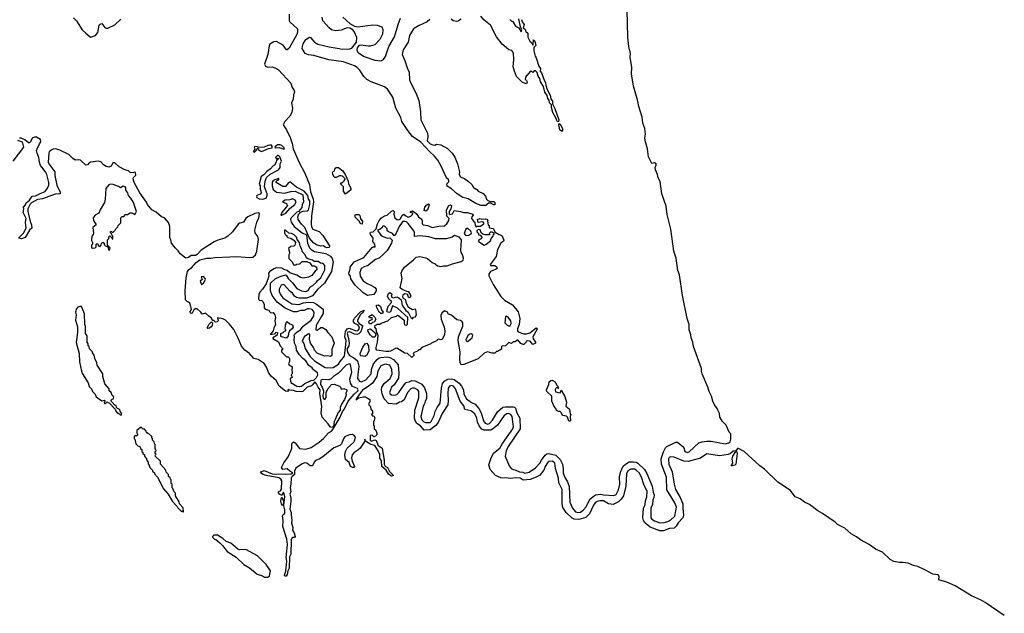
# Model space of a CAD drawing. Extents: x 2293139 to 2515392, y 824115 to 1006937.
# Tile 415 of 417: x 2460715 to 2471865, y 916724 to 923448. Entities that reach past the tile are written whole.
import ezdxf

# ---------------------------------------------------------------- set-up
doc = ezdxf.new("R2010")
doc.units = 0

msp = doc.modelspace()

# ---------------------------------------------------------------- linework, layer by layer
at = {"layer": '0CON10XD'}
for points in [[(2465322, 919152), (2465305, 919125), (2465299, 919095), (2465285, 919069), (2465256, 918955), (2465269, 918915), (2465292, 918892), (2465315, 918884), (2465365, 918886), (2465375, 918895), (2465410, 918965), (2465420, 919010), (2465443, 919055), (2465476, 919104), (2465490, 919275), (2465502, 919328), (2465531, 919359), (2465564, 919376), (2465605, 919380), (2465635, 919373), (2465690, 919330), (2465717, 919297), (2465741, 919255), (2465745, 919205), (2465775, 919155), (2465830, 919110), (2465872, 919092), (2465914, 919044), (2465942, 918995), (2465968, 918905), (2465985, 918879), (2466015, 918867), (2466036, 918874), (2466069, 918911), (2466126, 919005), (2466185, 919057), (2466215, 919063), (2466305, 919063), (2466319, 919060), (2466328, 919048), (2466344, 918995), (2466380, 918935), (2466382, 918815), (2466248, 918615), (2466225, 918565), (2466214, 918505), (2466257, 918395), (2466279, 918365), (2466295, 918355), (2466335, 918345), (2466375, 918326), (2466412, 918322), (2466435, 918312), (2466486, 918324), (2466558, 918372), (2466607, 918425), (2466623, 918457), (2466665, 918514), (2466685, 918529), (2466704, 918534), (2466786, 918516), (2466837, 918467), (2466860, 918415), (2466869, 918365), (2466868, 918315), (2466885, 918271), (2466918, 918215), (2466939, 918159), (2466944, 917984), (2466974, 917914), (2467010, 917875), (2467034, 917865), (2467065, 917870), (2467099, 917895), (2467130, 917930), (2467173, 918017), (2467235, 918066), (2467295, 918072), (2467325, 918065), (2467445, 918060), (2467470, 918070), (2467497, 918123), (2467513, 918185), (2467509, 918271), (2467521, 918335), (2467533, 918357), (2467549, 918391), (2467575, 918414), (2467615, 918438), (2467665, 918440), (2467695, 918436), (2467715, 918425), (2467792, 918352), (2467817, 918307), (2467877, 918165), (2467888, 918095), (2467899, 918065), (2467896, 918035), (2467883, 918005), (2467880, 917955), (2467862, 917915), (2467864, 917805), (2467875, 917789), (2467905, 917770), (2467965, 917747), (2468015, 917752), (2468055, 917765), (2468087, 917783), (2468134, 917826), (2468147, 917885), (2468153, 917925), (2468135, 917975), (2468045, 918124), (2468039, 918265), (2467983, 918413), (2467980, 918475), (2468005, 918554), (2468030, 918600), (2468045, 918612), (2468145, 918661), (2468165, 918662), (2468225, 918615), (2468237, 918597), (2468248, 918558), (2468275, 918544), (2468297, 918553), (2468405, 918653), (2468445, 918667), (2468495, 918675), (2468545, 918673), (2468705, 918644), (2468745, 918653), (2468761, 918665), (2468770, 918695), (2468767, 918755), (2468751, 918775), (2468715, 918855), (2468675, 918896), (2468643, 918945), (2468639, 918989), (2468621, 919025), (2468615, 919045), (2468585, 919085), (2468565, 919126), (2468551, 919185), (2468521, 919235), (2468509, 919285), (2468445, 919435), (2468436, 919465), (2468435, 919495), (2468344, 919745), (2468337, 919797), (2468318, 919845), (2468317, 919877), (2468297, 919935), (2468295, 919995), (2468274, 920064), (2468220, 920325), (2468187, 920557), (2468169, 920605), (2468148, 920745), (2468124, 920824), (2468089, 921075), (2468047, 921243), (2468034, 921335), (2467988, 921475), (2467966, 921615), (2467946, 921655), (2467938, 921695), (2467916, 921746), (2467910, 921775), (2467923, 921805), (2467922, 921815), (2467905, 921825), (2467875, 921820), (2467834, 921895), (2467826, 921985), (2467803, 922065), (2467795, 922105), (2467801, 922155), (2467793, 922215), (2467772, 922275), (2467763, 922345), (2467725, 922465), (2467711, 922541), (2467665, 922695), (2467645, 922835), (2467646, 922905), (2467627, 923025), (2467631, 923065), (2467614, 923145), (2467601, 923251), (2467596, 923555)], [(2461325, 923467), (2461358, 923435), (2461421, 923331), (2461459, 923299), (2461515, 923248), (2461572, 923268), (2461598, 923302), (2461616, 923385), (2461625, 923398), (2461647, 923405), (2461680, 923360), (2461695, 923352), (2461715, 923352), (2461791, 923389), (2461862, 923455)], [(2463765, 923510), (2463768, 923438), (2463773, 923423), (2463861, 923345), (2463862, 923305), (2463855, 923280), (2463765, 923124), (2463745, 923106), (2463735, 923106), (2463699, 923159), (2463625, 923200), (2463593, 923197), (2463548, 923172), (2463539, 923151), (2463525, 923054), (2463489, 922945), (2463500, 922920), (2463525, 922910), (2463575, 922913), (2463625, 922895), (2463645, 922881), (2463785, 922728), (2463801, 922681), (2463825, 922645), (2463827, 922625), (2463815, 922595), (2463811, 922549), (2463794, 922505), (2463806, 922446), (2463798, 922395), (2463773, 922355), (2463718, 922295), (2463698, 922255), (2463735, 922201), (2463778, 922115), (2463802, 922045), (2463813, 921985), (2463881, 921831), (2463945, 921711), (2463995, 921580), (2463999, 921549), (2464008, 921498), (2464038, 921415), (2464043, 921383), (2464020, 921225), (2464016, 921135), (2464020, 921100), (2464036, 921076), (2464105, 921047), (2464147, 921005), (2464222, 920885), (2464223, 920875), (2464215, 920867), (2464195, 920864), (2464175, 920870), (2464155, 920888), (2464125, 920883), (2464075, 920898), (2464045, 920916), (2463998, 920975), (2463944, 921095), (2463905, 921130), (2463867, 921185), (2463864, 921216), (2463872, 921238), (2463894, 921266), (2463925, 921278), (2463975, 921282), (2463986, 921294), (2464000, 921355), (2463999, 921395), (2463986, 921416), (2463979, 921455), (2463936, 921506), (2463851, 921551), (2463775, 921610), (2463767, 921603), (2463754, 921596), (2463725, 921560), (2463695, 921558), (2463620, 921605), (2463620, 921615), (2463635, 921630), (2463648, 921632), (2463650, 921650), (2463645, 921650), (2463584, 921625), (2463574, 921606), (2463573, 921565), (2463585, 921524), (2463625, 921494), (2463715, 921482), (2463785, 921502), (2463835, 921506), (2463923, 921463), (2463930, 921385), (2463915, 921352), (2463911, 921319), (2463873, 921277), (2463855, 921268), (2463788, 921205), (2463781, 921185), (2463790, 921155), (2463822, 921105), (2463914, 921035), (2463962, 921012), (2463976, 920915), (2463998, 920865), (2464015, 920846), (2464055, 920823), (2464181, 920801), (2464235, 920768), (2464255, 920741), (2464265, 920705), (2464245, 920597), (2464167, 920465), (2464089, 920391), (2464029, 920321), (2463965, 920295), (2463885, 920295), (2463850, 920300), (2463826, 920316), (2463805, 920352), (2463779, 920369), (2463705, 920449), (2463675, 920440), (2463655, 920395), (2463655, 920368), (2463667, 920335), (2463695, 920296), (2463795, 920231), (2463875, 920222), (2463928, 920242), (2463985, 920250), (2464043, 920243), (2464075, 920227), (2464151, 920170), (2464150, 920120), (2464129, 920081), (2464071, 919985), (2464070, 919935), (2464085, 919930), (2464125, 919960), (2464145, 919960), (2464180, 919940), (2464204, 919904), (2464248, 919855), (2464278, 919785), (2464250, 919715), (2464248, 919645), (2464235, 919632), (2464205, 919642), (2464168, 919638), (2464085, 919670), (2464053, 919705), (2464042, 919735), (2464010, 919785), (2463997, 919825), (2464000, 919885), (2463985, 919889), (2463935, 919854), (2463915, 919805), (2463931, 919781), (2463948, 919725), (2464002, 919635), (2464055, 919585), (2464175, 919510), (2464205, 919504), (2464265, 919507), (2464325, 919546), (2464343, 919577), (2464394, 919635), (2464410, 919770), (2464413, 919815), (2464398, 919855), (2464403, 919917), (2464424, 919946), (2464445, 919953), (2464524, 919924), (2464545, 919927), (2464553, 919935), (2464562, 919955), (2464557, 919977), (2464547, 919987), (2464509, 920005), (2464496, 920025), (2464494, 920045), (2464504, 920065), (2464575, 920138), (2464616, 920156), (2464597, 920123), (2464573, 920107), (2464540, 920045), (2464541, 920031), (2464558, 920008), (2464596, 919985), (2464598, 919975), (2464578, 919912), (2464555, 919890), (2464535, 919883), (2464507, 919887), (2464455, 919914), (2464431, 919909), (2464424, 919895), (2464440, 919835), (2464445, 919785), (2464441, 919755), (2464421, 919715), (2464430, 919675), (2464448, 919645), (2464498, 919618), (2464540, 919585), (2464556, 919525), (2464543, 919427), (2464542, 919385), (2464563, 919353), (2464585, 919347), (2464635, 919367), (2464695, 919435), (2464698, 919485), (2464720, 919550), (2464762, 919598), (2464785, 919616), (2464805, 919623), (2464875, 919628), (2464905, 919623), (2464949, 919599), (2465000, 919540), (2465007, 919445), (2465003, 919387), (2464957, 919313), (2464927, 919285), (2464904, 919226), (2464910, 919210), (2464925, 919200), (2464955, 919196), (2464985, 919203), (2465009, 919225), (2465068, 919312), (2465093, 919337), (2465126, 919344), (2465155, 919360), (2465195, 919358), (2465268, 919318), (2465299, 919279), (2465322, 919215), (2465322, 919152)], [(2465995, 921344), (2465942, 921345), (2465882, 921365), (2465795, 921419), (2465735, 921433), (2465670, 921475), (2465605, 921533), (2465554, 921564), (2465553, 921587), (2465575, 921610), (2465575, 921630), (2465565, 921648), (2465552, 921652), (2465543, 921663), (2465489, 921789), (2465452, 921855), (2465413, 921903), (2465356, 921955), (2465259, 922059), (2465163, 922125), (2465111, 922191), (2465044, 922295), (2465031, 922341), (2464976, 922445), (2464940, 922570), (2464909, 922615), (2464881, 922661), (2464848, 922688), (2464695, 922744), (2464645, 922771), (2464613, 922805), (2464566, 922876), (2464536, 922906), (2464505, 922926), (2464381, 922971), (2464215, 922992), (2464045, 923041), (2463985, 923050), (2463947, 923065), (2463915, 923122), (2463916, 923145), (2463925, 923173), (2463955, 923223), (2463995, 923248), (2464008, 923245), (2464055, 923192), (2464092, 923172), (2464219, 923139), (2464332, 923122), (2464365, 923114), (2464454, 923116), (2464475, 923124), (2464528, 923192), (2464531, 923245), (2464508, 923308), (2464490, 923330), (2464455, 923351), (2464425, 923354), (2464355, 923328), (2464295, 923323), (2464245, 923334), (2464219, 923355), (2464147, 923435), (2464140, 923475)], [(2464375, 923478), (2464453, 923403), (2464505, 923374), (2464545, 923368), (2464715, 923388), (2464765, 923387), (2464816, 923366), (2464827, 923335), (2464823, 923285), (2464792, 923225), (2464735, 923164), (2464685, 923146), (2464664, 923146), (2464575, 923160), (2464555, 923157), (2464535, 923130), (2464531, 923105), (2464539, 923085), (2464552, 923072), (2464615, 923032), (2464735, 922989), (2464805, 922980), (2464834, 922996), (2464858, 923032), (2464894, 923145), (2464958, 923252), (2465000, 923395), (2465029, 923465)], [(2465361, 923449), (2465331, 923425), (2465231, 923379), (2465176, 923344), (2465130, 923270), (2465116, 923195), (2465056, 923105), (2465048, 923055), (2465077, 922987), (2465101, 922901), (2465126, 922855), (2465131, 922765), (2465139, 922735), (2465205, 922610), (2465234, 922534), (2465254, 922405), (2465259, 922315), (2465333, 922163), (2465336, 922125), (2465330, 922075), (2465362, 922042), (2465395, 922029), (2465415, 922027), (2465435, 922036), (2465485, 922030), (2465558, 921988), (2465614, 921935), (2465642, 921892), (2465672, 921815), (2465696, 921725), (2465693, 921695), (2465705, 921668), (2465756, 921646), (2465796, 921616), (2465835, 921580), (2465855, 921548), (2465892, 921525), (2465907, 921507), (2465965, 921480), (2465990, 921450), (2466000, 921415), (2466015, 921398), (2466047, 921387), (2466085, 921387), (2466095, 921378), (2466095, 921352), (2466085, 921350), (2466045, 921370), (2466025, 921370), (2465995, 921344)], [(2465715, 923453), (2465685, 923433), (2465665, 923429), (2465622, 923435), (2465602, 923455)], [(2466399, 923449), (2466406, 923425), (2466427, 923395), (2466416, 923355), (2466439, 923339), (2466446, 923315), (2466469, 923295), (2466471, 923251), (2466493, 923203), (2466510, 923190), (2466525, 923160), (2466530, 923165), (2466532, 923218), (2466550, 923205), (2466560, 923155), (2466538, 923132), (2466536, 923095), (2466552, 923035), (2466564, 923015), (2466593, 922923), (2466611, 922895), (2466609, 922865), (2466625, 922845), (2466655, 922761), (2466670, 922735), (2466672, 922705), (2466688, 922658), (2466723, 922593), (2466731, 922551), (2466748, 922525), (2466748, 922495), (2466775, 922441), (2466822, 922315), (2466815, 922293), (2466805, 922292), (2466797, 922305), (2466790, 922330), (2466753, 922395), (2466737, 922455), (2466737, 922485), (2466715, 922505), (2466710, 922535), (2466697, 922555), (2466688, 922588), (2466660, 922625), (2466645, 922692), (2466613, 922743), (2466605, 922782), (2466588, 922808), (2466575, 922850), (2466555, 922870), (2466542, 922868), (2466525, 922850), (2466515, 922860), (2466495, 922860), (2466442, 922798), (2466440, 922775), (2466455, 922760), (2466460, 922745), (2466455, 922720), (2466410, 922735), (2466342, 922805), (2466317, 922865), (2466303, 922915), (2466312, 922995), (2466308, 923065), (2466300, 923085), (2466287, 923097), (2466255, 923108), (2466180, 923170), (2466114, 923255), (2466048, 923385), (2465970, 923445), (2465937, 923487)], [(2466265, 923450), (2466285, 923430), (2466295, 923430), (2466305, 923420), (2466330, 923375), (2466367, 923357), (2466395, 923310), (2466402, 923335), (2466388, 923368), (2466367, 923457)], [(2466855, 922180), (2466831, 922201), (2466819, 922255), (2466825, 922271), (2466836, 922265), (2466862, 922215), (2466862, 922188), (2466855, 922180)], [(2464691, 918635), (2464630, 918675), (2464623, 918697), (2464624, 918675), (2464569, 918595), (2464545, 918570), (2464500, 918540), (2464481, 918519), (2464471, 918485), (2464479, 918449), (2464506, 918385), (2464500, 918375), (2464485, 918375), (2464463, 918385), (2464445, 918431), (2464405, 918465), (2464396, 918514), (2464405, 918555), (2464425, 918593), (2464498, 918662), (2464512, 918685), (2464518, 918718), (2464506, 918736), (2464485, 918749), (2464445, 918745), (2464397, 918723), (2464384, 918706), (2464358, 918645), (2464342, 918625), (2464272, 918598), (2464147, 918495), (2464105, 918469), (2464066, 918454), (2464049, 918435), (2464030, 918395), (2464005, 918395), (2463965, 918425), (2463945, 918428), (2463912, 918418), (2463842, 918368), (2463828, 918335), (2463826, 918295), (2463795, 918269), (2463788, 918255), (2463786, 918185), (2463777, 918145), (2463784, 918105), (2463775, 918075), (2463785, 918035), (2463787, 917993), (2463773, 917903), (2463791, 917865), (2463789, 917835), (2463798, 917778), (2463794, 917745), (2463808, 917695), (2463806, 917665), (2463823, 917635), (2463834, 917595), (2463826, 917584), (2463805, 917582), (2463797, 917575), (2463788, 917555), (2463784, 917395), (2463770, 917365), (2463765, 917235), (2463752, 917205), (2463745, 917164), (2463733, 917145), (2463717, 917145), (2463714, 917155), (2463727, 917203), (2463739, 917315), (2463734, 917355), (2463746, 917505), (2463741, 917565), (2463694, 917706), (2463699, 917775), (2463692, 917828), (2463697, 917843), (2463716, 917855), (2463716, 917896), (2463705, 917940), (2463700, 917950), (2463685, 917950), (2463673, 917995), (2463675, 918020), (2463685, 918040), (2463701, 917995), (2463700, 917950), (2463705, 917950), (2463718, 918045), (2463705, 918091), (2463694, 918086), (2463685, 918060), (2463658, 918075), (2463642, 918095), (2463650, 918105), (2463668, 918112), (2463681, 918129), (2463685, 918225), (2463673, 918243), (2463648, 918258), (2463505, 918283), (2463473, 918295), (2463443, 918315), (2463449, 918325), (2463485, 918340), (2463575, 918302), (2463721, 918299), (2463788, 918305), (2463808, 918315), (2463773, 918333), (2463745, 918360), (2463695, 918354), (2463681, 918375), (2463705, 918429), (2463754, 918496), (2463788, 918572), (2463795, 918595), (2463796, 918644), (2463805, 918660), (2463815, 918666), (2463835, 918653), (2463885, 918590), (2463955, 918583), (2464015, 918603), (2464107, 918663), (2464155, 918705), (2464211, 918769), (2464245, 918788), (2464260, 918805), (2464345, 918944), (2464371, 919009), (2464389, 919031), (2464433, 919127), (2464502, 919205), (2464546, 919244), (2464548, 919255), (2464539, 919269), (2464482, 919292), (2464460, 919330), (2464454, 919375), (2464477, 919457), (2464466, 919525), (2464456, 919545), (2464445, 919550), (2464412, 919535), (2464326, 919444), (2464269, 919405), (2464242, 919378), (2464215, 919368), (2464145, 919374), (2464125, 919364), (2464122, 919315), (2464141, 919285), (2464156, 919245), (2464156, 919225), (2464146, 919195), (2464152, 919162), (2464165, 919150), (2464175, 919150), (2464185, 919170), (2464187, 919225), (2464203, 919267), (2464235, 919300), (2464243, 919317), (2464275, 919318), (2464337, 919297), (2464347, 919287), (2464355, 919262), (2464385, 919269), (2464418, 919255), (2464420, 919245), (2464410, 919215), (2464412, 919195), (2464395, 919144), (2464358, 919092), (2464344, 919056), (2464346, 919024), (2464323, 918997), (2464289, 918921), (2464276, 918895), (2464269, 918841), (2464245, 918827), (2464230, 918835), (2464209, 918869), (2464142, 918945), (2464130, 918995), (2464137, 919065), (2464113, 919213), (2464118, 919255), (2464094, 919285), (2464078, 919325), (2464065, 919340), (2464055, 919341), (2464035, 919315), (2464018, 919302), (2463972, 919285), (2463922, 919238), (2463908, 919232), (2463845, 919236), (2463815, 919247), (2463775, 919250), (2463755, 919260), (2463750, 919255), (2463760, 919245), (2463750, 919235), (2463725, 919240), (2463653, 919295), (2463620, 919360), (2463565, 919408), (2463538, 919445), (2463511, 919511), (2463482, 919552), (2463417, 919597), (2463365, 919612), (2463318, 919668), (2463266, 919705), (2463225, 919749), (2463190, 919840), (2463139, 919939), (2463090, 920000), (2463045, 920044), (2463015, 920060), (2462955, 920070), (2462962, 920035), (2462950, 920025), (2462933, 920023), (2462915, 920040), (2462902, 920042), (2462890, 920055), (2462888, 920068), (2462855, 920090), (2462820, 920125), (2462783, 920113), (2462768, 920135), (2462725, 920172), (2462705, 920172), (2462687, 920163), (2462670, 920125), (2462655, 920120), (2462643, 920135), (2462662, 920165), (2462650, 920215), (2462640, 920235), (2462625, 920250), (2462610, 920255), (2462594, 920274), (2462588, 920375), (2462599, 920525), (2462616, 920595), (2462632, 920618), (2462662, 920638), (2462712, 920698), (2462754, 920726), (2462835, 920747), (2462885, 920746), (2462923, 920753), (2463095, 920761), (2463173, 920767), (2463317, 920753), (2463355, 920759), (2463386, 920784), (2463401, 920825), (2463419, 920959), (2463412, 920992), (2463382, 921035), (2463376, 921064), (2463401, 921155), (2463424, 921205), (2463431, 921245), (2463426, 921256), (2463415, 921261), (2463378, 921252), (2463298, 921215), (2463276, 921195), (2463249, 921155), (2463208, 921142), (2463190, 921130), (2463125, 921044), (2463071, 920995), (2463039, 920975), (2462960, 920950), (2462919, 920931), (2462771, 920839), (2462723, 920787), (2462705, 920777), (2462655, 920777), (2462627, 920753), (2462595, 920748), (2462534, 920795), (2462511, 920831), (2462475, 920862), (2462435, 920918), (2462428, 920955), (2462416, 920976), (2462414, 921105), (2462402, 921152), (2462355, 921204), (2462320, 921215), (2462259, 921269), (2462210, 921295), (2462162, 921355), (2462152, 921382), (2462076, 921485), (2462012, 921605), (2462001, 921645), (2462005, 921662), (2462032, 921688), (2462026, 921716), (2462015, 921722), (2461997, 921713), (2461965, 921717), (2461948, 921735), (2461905, 921749), (2461841, 921781), (2461794, 921826), (2461770, 921825), (2461752, 921788), (2461725, 921778), (2461695, 921784), (2461665, 921805), (2461635, 921836), (2461605, 921847), (2461515, 921833), (2461500, 921825), (2461484, 921805), (2461465, 921801), (2461405, 921857), (2461385, 921861), (2461345, 921856), (2461315, 921877), (2461272, 921922), (2461170, 921970), (2461125, 921985), (2461095, 921980), (2461072, 921968), (2461050, 921950), (2461044, 921935), (2461039, 921835), (2461046, 921815), (2461112, 921725), (2461114, 921684), (2461137, 921575), (2461172, 921495), (2461173, 921477), (2461115, 921472), (2460975, 921419), (2460915, 921412), (2460848, 921372), (2460833, 921357), (2460807, 921305), (2460806, 921275), (2460815, 921245), (2460832, 921162), (2460849, 921125), (2460851, 921085), (2460827, 921063), (2460778, 920982), (2460735, 920967), (2460703, 920975), (2460759, 921031), (2460787, 921085), (2460780, 921155), (2460788, 921195), (2460753, 921265), (2460763, 921305), (2460760, 921325), (2460780, 921350), (2460788, 921375), (2460826, 921405), (2460855, 921447), (2460895, 921454), (2460945, 921480), (2461005, 921501), (2461031, 921539), (2461046, 921575), (2461045, 921605), (2461024, 921695), (2461008, 921725), (2460950, 921795), (2460938, 921835), (2460932, 921885), (2460911, 921935), (2460907, 921965), (2460911, 921985), (2460940, 922040), (2460953, 922065), (2460951, 922091), (2460905, 922116), (2460884, 922116), (2460858, 922105), (2460839, 922065), (2460825, 922052), (2460813, 922053), (2460775, 922086), (2460730, 922105), (2460714, 922106)], [(2460692, 922082), (2460744, 922064), (2460758, 922005), (2460637, 921845)], [(2463375, 921948), (2463400, 921975), (2463405, 921990), (2463418, 921988), (2463420, 921975), (2463430, 921965), (2463455, 921956), (2463533, 921987), (2463574, 921995), (2463574, 922014), (2463566, 922026), (2463545, 922027), (2463525, 922023), (2463485, 922003), (2463415, 922000), (2463407, 922007), (2463375, 922010), (2463370, 921995), (2463380, 921985), (2463358, 921955), (2463375, 921948)], [(2463705, 921980), (2463712, 921985), (2463709, 921995), (2463685, 922022), (2463665, 922031), (2463635, 922029), (2463604, 922005), (2463608, 921995), (2463655, 922000), (2463705, 921980)], [(2463465, 921414), (2463505, 921427), (2463517, 921455), (2463516, 921475), (2463488, 921555), (2463493, 921617), (2463511, 921659), (2463551, 921699), (2463645, 921749), (2463664, 921775), (2463664, 921816), (2463678, 921845), (2463662, 921895), (2463645, 921908), (2463635, 921910), (2463610, 921885), (2463625, 921870), (2463635, 921880), (2463650, 921875), (2463635, 921860), (2463622, 921858), (2463618, 921835), (2463599, 921801), (2463585, 921792), (2463555, 921757), (2463515, 921730), (2463479, 921691), (2463448, 921672), (2463428, 921585), (2463438, 921565), (2463437, 921527), (2463447, 921505), (2463448, 921485), (2463439, 921471), (2463402, 921458), (2463397, 921445), (2463402, 921432), (2463428, 921418), (2463465, 921414)], [(2464405, 921470), (2464383, 921505), (2464380, 921555), (2464350, 921585), (2464352, 921598), (2464365, 921600), (2464388, 921622), (2464398, 921632), (2464400, 921645), (2464370, 921675), (2464355, 921680), (2464335, 921678), (2464299, 921661), (2464285, 921661), (2464275, 921668), (2464260, 921695), (2464258, 921715), (2464265, 921728), (2464280, 921735), (2464288, 921765), (2464300, 921775), (2464325, 921772), (2464373, 921735), (2464405, 921688), (2464435, 921620), (2464438, 921588), (2464465, 921540), (2464465, 921520), (2464405, 921470)], [(2461735, 920840), (2461740, 920865), (2461710, 920895), (2461710, 920955), (2461728, 920972), (2461720, 920985), (2461735, 921000), (2461758, 920978), (2461762, 920962), (2461770, 920965), (2461770, 920995), (2461762, 921002), (2461758, 921018), (2461742, 921032), (2461742, 921048), (2461755, 921050), (2461762, 921042), (2461775, 921040), (2461798, 921062), (2461802, 921078), (2461828, 921102), (2461832, 921118), (2461860, 921145), (2461860, 921205), (2461875, 921220), (2461895, 921220), (2461915, 921240), (2461935, 921240), (2461965, 921260), (2461985, 921260), (2462017, 921243), (2462028, 921252), (2462036, 921274), (2462005, 921378), (2461975, 921426), (2461948, 921455), (2461938, 921485), (2461918, 921515), (2461916, 921545), (2461909, 921555), (2461885, 921561), (2461855, 921542), (2461835, 921557), (2461775, 921581), (2461745, 921584), (2461725, 921577), (2461692, 921535), (2461683, 921415), (2461674, 921376), (2461626, 921295), (2461612, 921258), (2461569, 921235), (2461547, 921205), (2461552, 921175), (2461580, 921125), (2461544, 921095), (2461549, 921031), (2461547, 921013), (2461533, 920995), (2461530, 920945), (2461540, 920925), (2461540, 920905), (2461530, 920895), (2461530, 920865), (2461535, 920860), (2461568, 920862), (2461580, 920875), (2461580, 920905), (2461585, 920910), (2461598, 920908), (2461602, 920892), (2461612, 920882), (2461625, 920880), (2461638, 920892), (2461640, 920915), (2461648, 920922), (2461658, 920928), (2461670, 920915), (2461672, 920902), (2461692, 920882), (2461705, 920880), (2461718, 920868), (2461722, 920842), (2461735, 920840)], [(2463685, 921234), (2463727, 921255), (2463777, 921313), (2463830, 921355), (2463844, 921385), (2463835, 921405), (2463805, 921419), (2463775, 921408), (2463720, 921405), (2463690, 921385), (2463735, 921367), (2463747, 921345), (2463684, 921265), (2463674, 921235), (2463685, 921234)], [(2465715, 919540), (2465704, 919564), (2465699, 919605), (2465704, 919684), (2465680, 919815), (2465684, 919855), (2465733, 919977), (2465734, 920014), (2465725, 920027), (2465705, 920039), (2465665, 920049), (2465605, 920100), (2465572, 920112), (2465555, 920138), (2465535, 920148), (2465525, 920150), (2465495, 920122), (2465484, 920096), (2465489, 920055), (2465520, 919965), (2465528, 919922), (2465525, 919882), (2465498, 919825), (2465485, 919820), (2465455, 919828), (2465435, 919810), (2465380, 919785), (2465370, 919775), (2465270, 919735), (2465245, 919710), (2465235, 919710), (2465220, 919695), (2465182, 919678), (2465170, 919665), (2465178, 919658), (2465180, 919645), (2465155, 919620), (2465108, 919668), (2465075, 919670), (2464986, 919726), (2464970, 919725), (2464915, 919693), (2464895, 919691), (2464860, 919690), (2464760, 919705), (2464752, 919715), (2464753, 919733), (2464767, 919795), (2464776, 919865), (2464772, 919885), (2464758, 919905), (2464750, 919945), (2464738, 919965), (2464742, 919988), (2464755, 919990), (2464765, 920000), (2464795, 920000), (2464808, 920012), (2464885, 920037), (2464925, 920073), (2464982, 920088), (2464995, 920100), (2465010, 920095), (2465070, 920045), (2465068, 920005), (2465075, 919990), (2465095, 919988), (2465105, 920000), (2465112, 920075), (2464995, 920180), (2464935, 920206), (2464915, 920140), (2464895, 920130), (2464878, 920138), (2464874, 920145), (2464886, 920204), (2464927, 920245), (2464927, 920255), (2464900, 920280), (2464883, 920305), (2464882, 920318), (2464892, 920348), (2464905, 920356), (2464927, 920345), (2464929, 920335), (2464920, 920315), (2464928, 920305), (2464945, 920299), (2464985, 920310), (2465008, 920298), (2465034, 920274), (2465047, 920215), (2465086, 920155), (2465116, 920136), (2465144, 920074), (2465155, 920062), (2465165, 920060), (2465175, 920078), (2465198, 920082), (2465200, 920095), (2465210, 920105), (2465200, 920165), (2465195, 920170), (2465165, 920162), (2465117, 920187), (2465090, 920245), (2465088, 920275), (2465060, 920290), (2465053, 920303), (2465059, 920335), (2465077, 920347), (2465101, 920341), (2465115, 920310), (2465125, 920302), (2465145, 920310), (2465146, 920326), (2465120, 920365), (2465098, 920368), (2465045, 920392), (2465025, 920410), (2465046, 920515), (2465034, 920575), (2465045, 920606), (2465074, 920645), (2465174, 920726), (2465203, 920757), (2465245, 920766), (2465315, 920752), (2465334, 920744), (2465385, 920698), (2465421, 920681), (2465445, 920661), (2465485, 920653), (2465515, 920661), (2465555, 920658), (2465618, 920682), (2465715, 920708), (2465738, 920725), (2465741, 920745), (2465734, 920774), (2465714, 920814), (2465712, 920835), (2465717, 920955), (2465696, 920986), (2465637, 921003), (2465614, 920986), (2465545, 920966), (2465424, 920966), (2465350, 920990), (2465245, 921000), (2465185, 920992), (2465186, 921036), (2465177, 921057), (2465115, 921138), (2465095, 921157), (2465075, 921163), (2465055, 921162), (2465015, 921113), (2464975, 921023), (2464955, 921000), (2464936, 921026), (2464887, 921047), (2464878, 921058), (2464878, 921078), (2464848, 921108), (2464825, 921110), (2464820, 921095), (2464795, 921070), (2464772, 921068), (2464770, 921055), (2464806, 921006), (2464822, 920995), (2464875, 920973), (2464908, 920978), (2464932, 920952), (2464926, 920915), (2464876, 920835), (2464835, 920792), (2464785, 920746), (2464745, 920730), (2464655, 920659), (2464625, 920653), (2464581, 920629), (2464568, 920585), (2464571, 920541), (2464605, 920489), (2464649, 920459), (2464685, 920446), (2464725, 920422), (2464738, 920415), (2464750, 920395), (2464750, 920375), (2464726, 920334), (2464655, 920322), (2464605, 920354), (2464512, 920445), (2464465, 920513), (2464462, 920542), (2464445, 920560), (2464441, 920575), (2464457, 920625), (2464457, 920645), (2464504, 920705), (2464614, 920756), (2464705, 920868), (2464725, 920880), (2464733, 920873), (2464740, 920875), (2464737, 920907), (2464713, 920935), (2464718, 920975), (2464688, 921015), (2464682, 921035), (2464688, 921042), (2464716, 921044), (2464752, 921078), (2464766, 921135), (2464785, 921172), (2464811, 921205), (2464845, 921226), (2464875, 921232), (2464925, 921278), (2464945, 921286), (2464956, 921276), (2464953, 921245), (2464963, 921205), (2464986, 921186), (2465005, 921182), (2465027, 921193), (2465047, 921235), (2465064, 921246), (2465089, 921225), (2465115, 921211), (2465145, 921223), (2465165, 921242), (2465167, 921257), (2465140, 921265), (2465140, 921275), (2465165, 921282), (2465205, 921254), (2465231, 921215), (2465262, 921192), (2465271, 921175), (2465272, 921135), (2465284, 921124), (2465335, 921116), (2465385, 921093), (2465462, 921108), (2465525, 921112), (2465552, 921135), (2465576, 921174), (2465577, 921197), (2465552, 921222), (2465548, 921295), (2465576, 921344), (2465595, 921351), (2465603, 921345), (2465604, 921335), (2465596, 921304), (2465578, 921275), (2465578, 921248), (2465585, 921240), (2465615, 921248), (2465635, 921287), (2465705, 921276), (2465742, 921262), (2465785, 921263), (2465847, 921245), (2465852, 921235), (2465837, 921215), (2465832, 921195), (2465853, 921165), (2465868, 921155), (2465872, 921115), (2465885, 921100), (2465895, 921110), (2465935, 921110), (2465970, 921135), (2465970, 921145), (2465955, 921160), (2465905, 921150), (2465900, 921185), (2465925, 921196), (2465955, 921188), (2465985, 921193), (2466005, 921189), (2466018, 921175), (2466012, 921165), (2466020, 921125), (2466030, 921115), (2466032, 921092), (2466075, 921082), (2466100, 921040), (2466143, 921013), (2466175, 921003), (2466198, 920952), (2466195, 920938), (2466163, 920917), (2466124, 920845), (2466112, 920765), (2466041, 920675), (2466050, 920665), (2466094, 920664), (2466106, 920656), (2466118, 920645), (2466117, 920625), (2466045, 920595), (2466028, 920565), (2466029, 920545), (2466077, 920447), (2466163, 920313), (2466205, 920270), (2466295, 920219), (2466358, 920138), (2466380, 920065), (2466372, 919995), (2466354, 919945), (2466354, 919925), (2466361, 919911), (2466425, 919890), (2466455, 919888), (2466491, 919899), (2466565, 919957), (2466573, 919953), (2466575, 919942), (2466526, 919855), (2466531, 919831), (2466556, 919795), (2466555, 919782), (2466525, 919770), (2466495, 919808), (2466465, 919812), (2466452, 919808), (2466445, 919790), (2466425, 919770), (2466415, 919768), (2466391, 919781), (2466355, 919820), (2466325, 919800), (2466305, 919800), (2466285, 919780), (2466255, 919790), (2466215, 919752), (2466175, 919750), (2466170, 919745), (2466170, 919715), (2466125, 919690), (2466115, 919690), (2466095, 919670), (2466065, 919670), (2466013, 919687), (2465975, 919670), (2465905, 919608), (2465745, 919542), (2465715, 919540)], [(2465315, 921280), (2465294, 921285), (2465304, 921326), (2465325, 921352), (2465345, 921362), (2465352, 921355), (2465350, 921335), (2465332, 921295), (2465315, 921280)], [(2464595, 921130), (2464574, 921135), (2464562, 921162), (2464515, 921212), (2464515, 921238), (2464525, 921242), (2464555, 921240), (2464565, 921230), (2464573, 921193), (2464596, 921165), (2464595, 921130)], [(2463885, 919294), (2463905, 919298), (2463944, 919326), (2464015, 919362), (2464046, 919365), (2464076, 919394), (2464091, 919425), (2464086, 919446), (2464042, 919482), (2464026, 919506), (2463989, 919529), (2463955, 919585), (2463920, 919610), (2463882, 919652), (2463850, 919705), (2463844, 919745), (2463826, 919785), (2463822, 919825), (2463827, 919855), (2463822, 919875), (2463830, 919890), (2463856, 919914), (2463894, 919935), (2463927, 919975), (2464014, 920045), (2464047, 920095), (2464048, 920135), (2464026, 920166), (2463994, 920174), (2463975, 920173), (2463936, 920154), (2463895, 920153), (2463855, 920138), (2463815, 920140), (2463721, 920181), (2463630, 920250), (2463575, 920325), (2463555, 920375), (2463557, 920463), (2463609, 920511), (2463665, 920539), (2463725, 920556), (2463733, 920553), (2463755, 920517), (2463806, 920466), (2463855, 920402), (2463905, 920375), (2463955, 920370), (2463985, 920386), (2464002, 920418), (2464035, 920436), (2464075, 920475), (2464086, 920494), (2464125, 920525), (2464172, 920615), (2464172, 920665), (2464151, 920685), (2464120, 920690), (2464095, 920708), (2464050, 920710), (2464029, 920725), (2463979, 920739), (2463961, 920751), (2463948, 920785), (2463917, 920817), (2463908, 920855), (2463893, 920883), (2463885, 920925), (2463858, 920958), (2463851, 920985), (2463825, 921012), (2463793, 921027), (2463761, 921031), (2463725, 921062), (2463712, 921065), (2463712, 921035), (2463725, 921010), (2463740, 921005), (2463742, 920992), (2463752, 920982), (2463785, 920973), (2463825, 920948), (2463838, 920925), (2463830, 920895), (2463818, 920882), (2463785, 920880), (2463760, 920855), (2463772, 920815), (2463772, 920798), (2463762, 920785), (2463762, 920742), (2463800, 920705), (2463815, 920670), (2463845, 920670), (2463853, 920677), (2463887, 920683), (2463913, 920707), (2463965, 920708), (2464000, 920695), (2464025, 920660), (2464055, 920660), (2464065, 920650), (2464078, 920648), (2464080, 920615), (2464061, 920599), (2464025, 920551), (2463985, 920531), (2463925, 920519), (2463895, 920526), (2463854, 920554), (2463775, 920580), (2463745, 920608), (2463705, 920618), (2463682, 920632), (2463625, 920637), (2463594, 920626), (2463545, 920592), (2463534, 920575), (2463536, 920544), (2463507, 920455), (2463466, 920394), (2463435, 920360), (2463422, 920335), (2463418, 920285), (2463425, 920272), (2463456, 920266), (2463467, 920257), (2463483, 920223), (2463483, 920185), (2463495, 920168), (2463535, 920158), (2463542, 920142), (2463558, 920128), (2463585, 920130), (2463606, 920106), (2463611, 920075), (2463603, 920035), (2463610, 919995), (2463592, 919955), (2463587, 919923), (2463552, 919882), (2463595, 919888), (2463610, 919895), (2463615, 919910), (2463636, 919906), (2463632, 919875), (2463580, 919845), (2463580, 919835), (2463645, 919800), (2463663, 919753), (2463700, 919715), (2463680, 919705), (2463680, 919685), (2463735, 919630), (2463755, 919630), (2463770, 919615), (2463770, 919575), (2463760, 919555), (2463763, 919543), (2463800, 919515), (2463798, 919475), (2463802, 919455), (2463800, 919435), (2463790, 919425), (2463800, 919395), (2463782, 919388), (2463778, 919375), (2463785, 919338), (2463855, 919298), (2463885, 919294)], [(2465795, 921002), (2465829, 921021), (2465832, 921035), (2465825, 921052), (2465785, 921088), (2465768, 921075), (2465748, 921025), (2465765, 921008), (2465795, 921002)], [(2465975, 920893), (2465995, 920900), (2466015, 920922), (2466046, 920944), (2466055, 920970), (2466078, 920995), (2466082, 921018), (2466090, 921025), (2466065, 921040), (2466045, 921040), (2466030, 921025), (2466037, 921017), (2466035, 921010), (2465985, 921010), (2465958, 921018), (2465942, 921032), (2465928, 921068), (2465905, 921070), (2465892, 921058), (2465890, 921045), (2465910, 921025), (2465912, 921012), (2465928, 921008), (2465947, 920985), (2465945, 920970), (2465912, 920948), (2465910, 920935), (2465975, 920893)], [(2462775, 920450), (2462798, 920465), (2462818, 920505), (2462817, 920517), (2462795, 920540), (2462770, 920535), (2462780, 920505), (2462760, 920485), (2462775, 920450)], [(2464805, 920119), (2464784, 920134), (2464754, 920195), (2464757, 920215), (2464778, 920218), (2464799, 920199), (2464812, 920162), (2464832, 920135), (2464825, 920121), (2464805, 920119)], [(2461865, 918970), (2461870, 918985), (2461852, 919012), (2461848, 919028), (2461838, 919038), (2461822, 919042), (2461810, 919055), (2461808, 919078), (2461792, 919082), (2461750, 919125), (2461752, 919138), (2461762, 919148), (2461778, 919152), (2461780, 919175), (2461762, 919192), (2461750, 919225), (2461730, 919245), (2461730, 919265), (2461680, 919325), (2461658, 919405), (2461658, 919435), (2461593, 919533), (2461588, 919565), (2461568, 919598), (2461557, 919647), (2461540, 919675), (2461540, 919685), (2461505, 919720), (2461500, 919745), (2461490, 919755), (2461490, 919775), (2461480, 919795), (2461478, 919865), (2461460, 919895), (2461460, 919975), (2461452, 919995), (2461448, 920115), (2461415, 920200), (2461395, 920200), (2461375, 920190), (2461355, 920170), (2461346, 920135), (2461354, 920105), (2461347, 920045), (2461368, 919968), (2461370, 919905), (2461355, 919790), (2461387, 919667), (2461392, 919572), (2461414, 919465), (2461427, 919435), (2461490, 919335), (2461503, 919293), (2461530, 919265), (2461540, 919235), (2461568, 919208), (2461580, 919175), (2461645, 919130), (2461675, 919140), (2461680, 919135), (2461678, 919122), (2461670, 919115), (2461675, 919100), (2461688, 919102), (2461705, 919120), (2461712, 919112), (2461728, 919108), (2461798, 919038), (2461802, 919012), (2461822, 918992), (2461835, 918990), (2461852, 918972), (2461865, 918970)], [(2464695, 920003), (2464675, 920003), (2464668, 920025), (2464675, 920040), (2464708, 920052), (2464710, 920065), (2464705, 920070), (2464675, 920070), (2464670, 920085), (2464705, 920107), (2464735, 920080), (2464747, 920055), (2464728, 920022), (2464712, 920018), (2464695, 920003)], [(2462845, 919950), (2462840, 919955), (2462842, 919965), (2462862, 919998), (2462885, 920020), (2462895, 920020), (2462900, 920015), (2462896, 919985), (2462885, 919968), (2462865, 919952), (2462845, 919950)], [(2463735, 919840), (2463680, 919855), (2463672, 919865), (2463672, 919895), (2463697, 919903), (2463715, 919920), (2463728, 919922), (2463730, 919935), (2463722, 919942), (2463724, 919986), (2463735, 920020), (2463745, 920028), (2463773, 920003), (2463803, 919993), (2463810, 919965), (2463800, 919945), (2463772, 919925), (2463758, 919892), (2463757, 919865), (2463735, 919840)], [(2466265, 919977), (2466280, 920005), (2466278, 920035), (2466245, 920077), (2466225, 920090), (2466217, 920083), (2466209, 920015), (2466235, 919986), (2466265, 919977)], [(2464712, 919852), (2464685, 919880), (2464658, 919925), (2464662, 919938), (2464687, 919947), (2464742, 919902), (2464747, 919877), (2464735, 919853), (2464712, 919852)], [(2465785, 919803), (2465838, 919845), (2465848, 919875), (2465835, 919890), (2465813, 919887), (2465792, 919875), (2465768, 919825), (2465771, 919811), (2465785, 919803)], [(2464625, 919632), (2464579, 919639), (2464573, 919645), (2464572, 919668), (2464600, 919740), (2464628, 919775), (2464645, 919782), (2464664, 919755), (2464668, 919695), (2464642, 919645), (2464625, 919632)], [(2471865, 916699), (2471650, 916845), (2471595, 916877), (2471495, 916922), (2471307, 917037), (2471213, 917077), (2471124, 917104), (2471128, 917145), (2471115, 917159), (2471055, 917166), (2470966, 917216), (2470885, 917254), (2470835, 917266), (2470775, 917291), (2470715, 917300), (2470675, 917299), (2470615, 917310), (2470574, 917335), (2470485, 917416), (2470405, 917451), (2470335, 917503), (2470235, 917557), (2470191, 917591), (2470130, 917625), (2470059, 917689), (2469975, 917731), (2469948, 917758), (2469806, 917856), (2469754, 917884), (2469658, 917958), (2469604, 917984), (2469555, 918022), (2469495, 918045), (2469445, 918115), (2469300, 918210), (2469150, 918355), (2469096, 918394), (2468918, 918558), (2468855, 918592), (2468845, 918590), (2468824, 918566), (2468795, 918562), (2468764, 918535), (2468737, 918523), (2468638, 918508), (2468495, 918531), (2468425, 918483), (2468286, 918444), (2468235, 918449), (2468125, 918494), (2468084, 918496), (2468071, 918489), (2468064, 918475), (2468066, 918415), (2468102, 918325), (2468125, 918185), (2468143, 918125), (2468196, 918034), (2468226, 917965), (2468224, 917915), (2468232, 917835), (2468223, 917805), (2468172, 917748), (2468149, 917711), (2468125, 917688), (2468074, 917686), (2468005, 917658), (2467965, 917659), (2467855, 917698), (2467795, 917748), (2467780, 917775), (2467773, 917805), (2467781, 917915), (2467797, 917953), (2467803, 917997), (2467817, 918045), (2467819, 918105), (2467784, 918184), (2467756, 918266), (2467729, 918315), (2467697, 918347), (2467676, 918356), (2467634, 918356), (2467602, 918338), (2467585, 918305), (2467579, 918165), (2467553, 918055), (2467525, 918015), (2467495, 917988), (2467435, 917958), (2467384, 917964), (2467325, 917998), (2467285, 917998), (2467255, 917992), (2467233, 917975), (2467213, 917947), (2467169, 917851), (2467125, 917811), (2467045, 917785), (2466995, 917790), (2466972, 917802), (2466904, 917864), (2466864, 917924), (2466858, 917965), (2466858, 918125), (2466821, 918201), (2466816, 918255), (2466783, 918365), (2466775, 918425), (2466765, 918437), (2466745, 918447), (2466705, 918442), (2466691, 918429), (2466665, 918388), (2466659, 918365), (2466648, 918342), (2466605, 918290), (2466565, 918265), (2466495, 918238), (2466415, 918231), (2466383, 918253), (2466335, 918260), (2466275, 918250), (2466245, 918256), (2466165, 918257), (2466104, 918284), (2466041, 918351), (2466028, 918405), (2466049, 918475), (2466081, 918539), (2466152, 918595), (2466181, 918649), (2466298, 918815), (2466306, 918835), (2466292, 918955), (2466275, 918975), (2466245, 918989), (2466230, 918985), (2466203, 918965), (2466124, 918855), (2466071, 918809), (2466052, 918798), (2465975, 918798), (2465950, 918810), (2465918, 918848), (2465900, 918890), (2465893, 918935), (2465868, 918985), (2465825, 919017), (2465754, 919034), (2465744, 919075), (2465702, 919125), (2465649, 919265), (2465626, 919296), (2465605, 919303), (2465583, 919295), (2465566, 919274), (2465563, 919215), (2465568, 919135), (2465562, 919085), (2465501, 918989), (2465455, 918885), (2465428, 918852), (2465365, 918802), (2465295, 918797), (2465255, 918849), (2465212, 918872), (2465195, 918908), (2465186, 918935), (2465189, 919025), (2465236, 919165), (2465236, 919235), (2465225, 919255), (2465185, 919275), (2465165, 919275), (2465145, 919266), (2465108, 919225), (2465067, 919143), (2465039, 919121), (2465015, 919115), (2464977, 919093), (2464892, 919102), (2464842, 919152), (2464819, 919209), (2464813, 919255), (2464817, 919285), (2464844, 919326), (2464909, 919385), (2464932, 919435), (2464931, 919485), (2464905, 919533), (2464855, 919545), (2464804, 919526), (2464769, 919465), (2464761, 919405), (2464709, 919331), (2464678, 919305), (2464594, 919246), (2464535, 919170), (2464522, 919142), (2464555, 919163), (2464605, 919177), (2464630, 919175), (2464680, 919145), (2464680, 919115), (2464670, 919105), (2464670, 919085), (2464688, 919068), (2464690, 919035), (2464710, 919015), (2464710, 918985), (2464700, 918975), (2464712, 918962), (2464728, 918958), (2464732, 918942), (2464740, 918935), (2464732, 918928), (2464730, 918905), (2464720, 918895), (2464720, 918855), (2464730, 918845), (2464730, 918815), (2464748, 918798), (2464760, 918765), (2464760, 918745), (2464745, 918730), (2464727, 918723), (2464705, 918740), (2464682, 918738), (2464684, 918684), (2464695, 918673), (2464735, 918687), (2464751, 918681), (2464774, 918625), (2464818, 918595), (2464842, 918455), (2464844, 918415), (2464852, 918392), (2464882, 918375), (2464902, 918332), (2464947, 918285), (2464925, 918278), (2464895, 918295), (2464866, 918345), (2464816, 918385), (2464811, 918451), (2464793, 918483), (2464792, 918522), (2464774, 918565), (2464736, 918626), (2464691, 918635)], [(2466945, 918900), (2466932, 918902), (2466920, 918945), (2466908, 918958), (2466860, 918965), (2466848, 918998), (2466835, 919010), (2466815, 919010), (2466795, 919020), (2466788, 919045), (2466763, 919075), (2466742, 919125), (2466740, 919185), (2466683, 919235), (2466681, 919255), (2466706, 919314), (2466710, 919345), (2466728, 919362), (2466745, 919364), (2466777, 919347), (2466793, 919313), (2466810, 919295), (2466810, 919280), (2466820, 919275), (2466815, 919270), (2466810, 919280), (2466792, 919278), (2466780, 919255), (2466784, 919234), (2466835, 919220), (2466845, 919250), (2466888, 919178), (2466907, 919115), (2466900, 919065), (2466915, 919060), (2466942, 919035), (2466950, 918985), (2466958, 918975), (2466950, 918955), (2466952, 918908), (2466945, 918900)], [(2462565, 917870), (2462570, 917875), (2462567, 917917), (2462523, 917963), (2462520, 917985), (2462480, 918055), (2462480, 918085), (2462465, 918100), (2462448, 918138), (2462440, 918145), (2462440, 918185), (2462430, 918195), (2462430, 918235), (2462422, 918242), (2462418, 918258), (2462402, 918272), (2462400, 918295), (2462372, 918322), (2462370, 918345), (2462310, 918415), (2462308, 918448), (2462250, 918505), (2462252, 918518), (2462260, 918525), (2462250, 918535), (2462250, 918555), (2462260, 918565), (2462258, 918578), (2462250, 918585), (2462250, 918635), (2462240, 918645), (2462238, 918668), (2462220, 918685), (2462220, 918705), (2462212, 918712), (2462210, 918725), (2462178, 918758), (2462165, 918760), (2462152, 918772), (2462148, 918788), (2462128, 918808), (2462115, 918810), (2462095, 918830), (2462082, 918828), (2462040, 918795), (2462040, 918765), (2462050, 918755), (2462048, 918742), (2462035, 918730), (2462025, 918740), (2462010, 918725), (2462010, 918705), (2462020, 918695), (2462030, 918645), (2462052, 918622), (2462068, 918618), (2462078, 918608), (2462082, 918592), (2462098, 918578), (2462100, 918555), (2462108, 918548), (2462110, 918535), (2462128, 918518), (2462130, 918505), (2462150, 918475), (2462153, 918453), (2462170, 918435), (2462170, 918415), (2462178, 918408), (2462190, 918375), (2462220, 918345), (2462220, 918335), (2462240, 918315), (2462240, 918305), (2462277, 918267), (2462342, 918135), (2462398, 918075), (2462445, 917990), (2462500, 917935), (2462505, 917920), (2462545, 917880), (2462555, 917880), (2462565, 917870)], [(2468785, 918394), (2468773, 918395), (2468790, 918425), (2468784, 918475), (2468789, 918505), (2468825, 918557), (2468835, 918554), (2468841, 918535), (2468825, 918415), (2468815, 918401), (2468785, 918394)], [(2463525, 917134), (2463545, 917150), (2463557, 917205), (2463505, 917278), (2463408, 917375), (2463277, 917447), (2463205, 917442), (2463185, 917452), (2463105, 917518), (2463055, 917538), (2463015, 917572), (2462955, 917608), (2462915, 917610), (2462902, 917598), (2462900, 917585), (2462920, 917565), (2462935, 917560), (2462983, 917523), (2463013, 917493), (2463063, 917425), (2463165, 917360), (2463255, 917277), (2463318, 917238), (2463405, 917168), (2463465, 917149), (2463488, 917135), (2463525, 917134)]]:
    msp.add_lwpolyline(points, dxfattribs=at)

doc.saveas('drawing.dxf')
